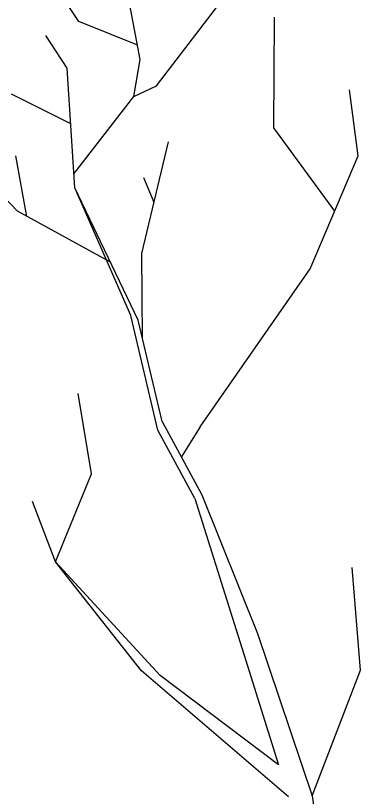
# Model space of a CAD drawing. Extents: x -438233 to -437334, y -1133133 to -1132623.
# Drawn here: x -438095.077 to -438093.85, y -1132966.088 to -1132963.311 of the extents above; entities that cross this region are included whole.
import ezdxf

# ---------------------------------------------------------------- set-up
doc = ezdxf.new("R2010")
doc.units = 0
doc.layers.add('Vrstva 1', color=7, linetype='Continuous')

msp = doc.modelspace()

# ---------------------------------------------------------------- linework, layer by layer
at = {"layer": 'Vrstva 1'}
for p, q in [((-438094.6336, -1132963.4672), (-438094.6981, -1132963.1293)), ((-438094.5755, -1132963.5608), (-438094.2626, -1132963.1511)), ((-438094.8529, -1132963.3317), (-438094.9618, -1132963.1664)), ((-438094.1578, -1132963.7099), (-438094.1554, -1132963.3156)), ((-438094.6457, -1132963.4148), (-438094.8529, -1132963.3317)), ((-438094.894, -1132963.4979), (-438094.9698, -1132963.3809)), ((-438094.6562, -1132963.5987), (-438094.6336, -1132963.4672)), ((-438094.8666, -1132963.9236), (-438094.894, -1132963.4979)), ((-438094.6562, -1132963.5987), (-438094.5755, -1132963.5608)), ((-438093.8578, -1132963.8099), (-438093.8885, -1132963.5745)), ((-438094.8811, -1132963.6954), (-438095.0924, -1132963.5898)), ((-438094.869, -1132963.872), (-438094.6562, -1132963.5987)), ((-438093.9409, -1132964.0059), (-438094.1578, -1132963.7099)), ((-438094.6279, -1132964.1575), (-438094.5336, -1132963.7599)), ((-438095.0376, -1132964.0252), (-438095.0771, -1132963.8099)), ((-438094.0288, -1132964.2115), (-438093.8578, -1132963.8099)), ((-438095.0706, -1132964.0067), (-438095.2255, -1132963.8454)), ((-438094.5844, -1132963.9753), (-438094.6207, -1132963.8874)), ((-438094.6666, -1132964.3776), (-438094.8666, -1132963.9236)), ((-438094.6408, -1132964.3938), (-438094.8666, -1132963.9236)), ((-438094.7392, -1132964.1881), (-438095.0706, -1132964.0067)), ((-438094.6255, -1132964.4607), (-438094.6279, -1132964.1575)), ((-438094.4199, -1132964.7736), (-438094.0288, -1132964.2115)), ((-438094.5715, -1132964.7857), (-438094.6666, -1132964.3776)), ((-438094.5562, -1132964.7542), (-438094.6408, -1132964.3938)), ((-438094.8078, -1132964.9413), (-438094.8545, -1132964.655)), ((-438094.5562, -1132964.7542), (-438094.4142, -1132965.0155)), ((-438094.4199, -1132964.7736), (-438094.4876, -1132964.8816)), ((-438094.4392, -1132965.0284), (-438094.5715, -1132964.7857)), ((-438094.936, -1132965.2534), (-438094.8078, -1132964.9413)), ((-438094.4142, -1132965.0155), (-438094.2167, -1132965.509)), ((-438094.936, -1132965.2534), (-438095.0174, -1132965.0389)), ((-438094.4392, -1132965.0284), (-438094.2513, -1132965.6243)), ((-438094.5626, -1132965.6582), (-438094.936, -1132965.2534)), ((-438094.6287, -1132965.6421), (-438094.936, -1132965.2534)), ((-438093.8498, -1132965.6397), (-438093.8796, -1132965.2736)), ((-438094.2167, -1132965.509), (-438094.0215, -1132966.0864)), ((-438094.2513, -1132965.6243), (-438094.1409, -1132965.9759)), ((-438094.1054, -1132966.0904), (-438094.6287, -1132965.6421)), ((-438094.1409, -1132965.9759), (-438094.5626, -1132965.6582)), ((-438094.0215, -1132966.0864), (-438093.8498, -1132965.6397)), ((-438094.0215, -1132966.0864), (-438093.9667, -1132966.4864))]:
    msp.add_line(p, q, dxfattribs=at)

doc.saveas('drawing.dxf')
